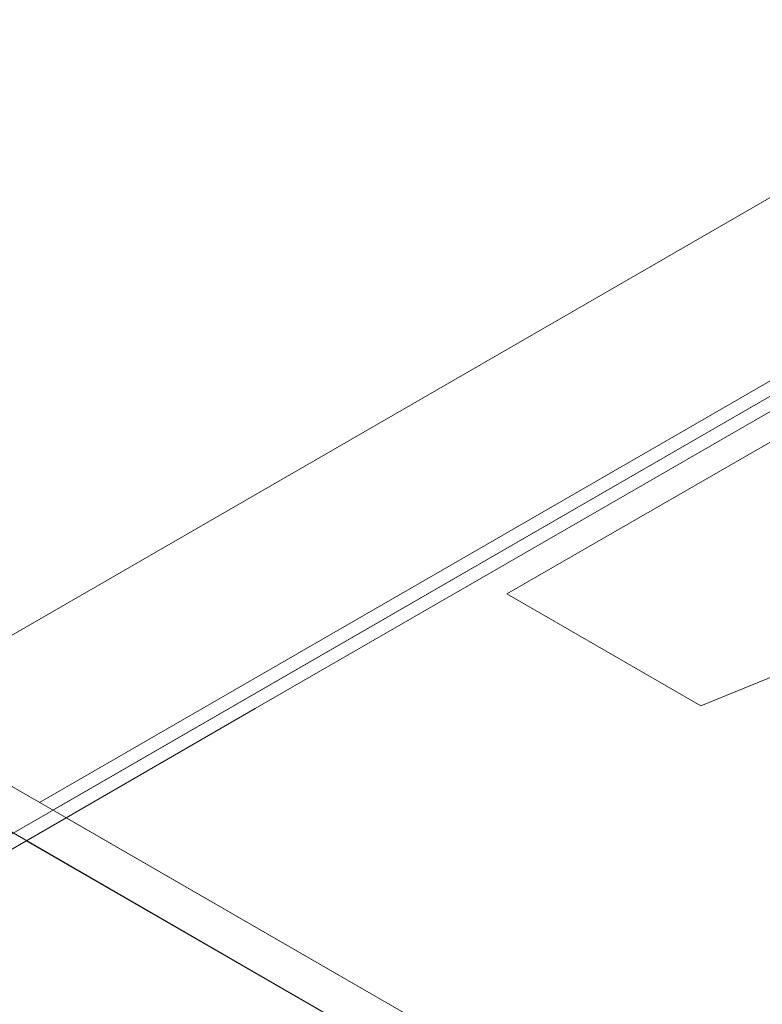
# Model space of a CAD drawing. Header units: millimetres. Extents: x 2 to 902, y -447 to 199.
# Tile 370 of 656: x 77.93 to 79.88, y 91.41 to 93.98. Entities that reach past the tile are written whole.
import ezdxf

# ---------------------------------------------------------------- set-up
doc = ezdxf.new("R2010")
doc.units = ezdxf.units.MM
doc.header["$MEASUREMENT"] = 0
for name, color, linetype, lineweight in [('IFC-Elemento de mobília-Contorno', 152, 'Continuous', 5), ('IFC-Elemento terminal-Contorno', 253, 'Continuous', 5), ('IFC-Laje-Contorno', 134, 'Continuous', 5), ('IFC-Parede padrão-Contorno', 44, 'Continuous', 5), ('IFC-Parede-Contorno', 42, 'Continuous', 5), ('IFC-Viga-Contorno', 66, 'Continuous', 5)]:
    doc.layers.add(name, color=color, linetype=linetype, lineweight=lineweight)

msp = doc.modelspace()

# ---------------------------------------------------------------- linework, layer by layer
at = {"layer": 'IFC-Elemento de mobília-Contorno', "lineweight": 5}
for p, q in [((82.0742, 89.5732), (77.7961, 92.0432)), ((81.9703, 89.5132), (77.6922, 91.9832)), ((82.0742, 89.5732), (78.0559, 91.8932)), ((81.9703, 89.5132), (77.952, 91.8332))]:
    msp.add_line(p, q, dxfattribs=at)
at = {"layer": 'IFC-Elemento terminal-Contorno', "lineweight": 5}
for p, q in [((79.2085, 92.4787), (80.5059, 93.2277)), ((79.2085, 92.4787), (80.5059, 93.2277)), ((79.7156, 92.1859), (79.2085, 92.4787)), ((79.7156, 92.1859), (79.2085, 92.4787)), ((79.7156, 92.1859), (80.0927, 92.3403)), ((79.7156, 92.1859), (80.0927, 92.3403))]:
    msp.add_line(p, q, dxfattribs=at)
at = {"layer": 'IFC-Laje-Contorno', "color": 7, "lineweight": 5}
msp.add_line((78.0212, 91.9132), (81.0697, 93.6732), dxfattribs=at)
at = {"layer": 'IFC-Parede padrão-Contorno', "color": 7, "lineweight": 5}
for p, q in [((75.4091, 90.4051), (82.4643, 94.4784)), ((78.5504, 92.1787), (81.1043, 93.6532)), ((68.526, 86.3911), (78.5504, 92.1787))]:
    msp.add_line(p, q, dxfattribs=at)
at = {"layer": 'IFC-Parede-Contorno', "color": 7, "lineweight": 5}
msp.add_line((66.543, 85.8062), (82.014, 94.7384), dxfattribs=at)
at = {"layer": 'IFC-Viga-Contorno', "lineweight": 5}
for p, q in [((68.0063, 86.651), (80.6195, 93.9332)), ((77.9867, 91.9331), (81.0352, 93.6932))]:
    msp.add_line(p, q, dxfattribs=at)

doc.saveas('drawing.dxf')
